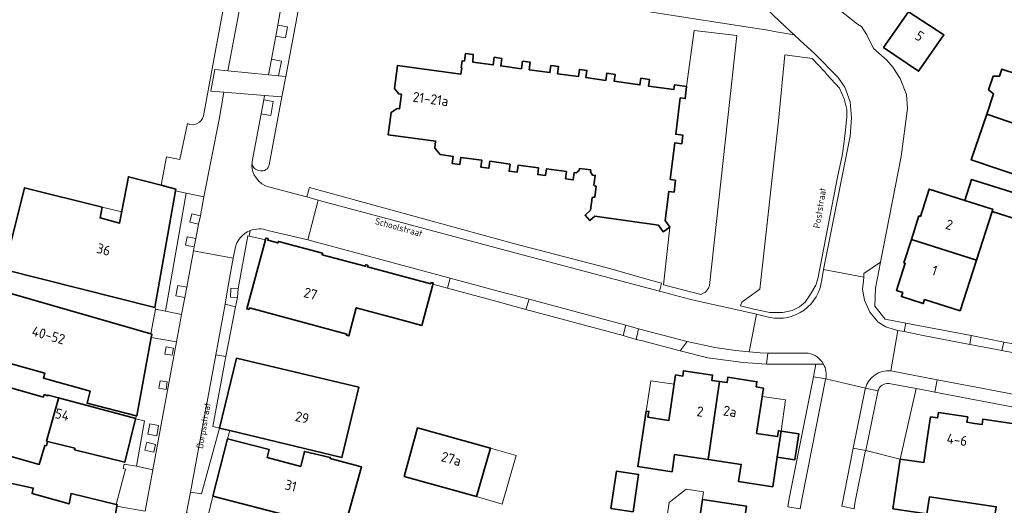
# Model space of a CAD drawing. Header units: metres. Extents: x 149984 to 156489, y 469398 to 478068.
# Tile 330 of 656: x 154092 to 154225, y 472575 to 472641. Entities that reach past the tile are written whole.
import ezdxf
from ezdxf.enums import TextEntityAlignment as Align

# ---------------------------------------------------------------- set-up
doc = ezdxf.new("R2010")
doc.units = ezdxf.units.M
doc.header["$LTSCALE"] = 0.75
for name, color, linetype, lineweight in [('B-WE-GR-BEPLANTING_CULTUUR_VASTE PLANTENVAK-GV', 252, 'Continuous', 18), ('B-WE-GR-GROENVOORZIENING-GV', 252, 'Continuous', 18), ('B-WE-OG-BEBOUWING-GV', 6, 'Continuous', 35), ('B-WE-OG-BEBOUWING-T18', 1, 'Continuous', 18), ('B-WE-OG-BEBOUWING_LUIFEL-GV', 6, 'Continuous', 18), ('B-WE-OG-BEBOUWING_OVERBOUWING-GV', 6, 'Continuous', 18), ('B-WE-OG-TERREIN_ERF-GV', 252, 'Continuous', 18), ('B-WE-OG-TOPOGRAFIE-T18', 7, 'Continuous', 18), ('B-WE-VH-OPENVERHARDING_BETONSTRAATSTEEN-GV', 252, 'Continuous', 18), ('B-WE-VH-OPENVERHARDING_SIERBESTRATING-GV', 252, 'Continuous', 18), ('B-WE-VH-OPENVERHARDING_STRAATBAKSTEEN-GV', 252, 'Continuous', 18), ('B-WE-VH-OPENVERHARDING_TEGEL-GV', 252, 'Continuous', 18)]:
    doc.layers.add(name, color=color, linetype=linetype, lineweight=lineweight)
doc.styles.add('NLCS-ISO-M500-T18', font='NLCS-ISO.ttf', dxfattribs={"height": 0.9})
doc.styles.add('NLCS-ISO-M750-T18', font='NLCS-ISO.ttf', dxfattribs={"height": 1.35})

msp = doc.modelspace()

# ---------------------------------------------------------------- linework, layer by layer
at = {"layer": 'B-WE-GR-BEPLANTING_CULTUUR_VASTE PLANTENVAK-GV', "flags": 128}
for points in [[(154206.14, 472582.708), (154210.786, 472581.576), (154212.941, 472591.092), (154209.527, 472591.745), (154209.25, 472591.769)], [(154207.782, 472590.791), (154207.743, 472590.653), (154206.14, 472582.708)]]:
    msp.add_lwpolyline(points, dxfattribs=at)
at = {"layer": 'B-WE-GR-BEPLANTING_CULTUUR_VASTE PLANTENVAK-GV'}
msp.add_lwpolyline([(154209.25, 472591.769, 0.341824), (154207.782, 472590.791)], format="xyb", dxfattribs=at)
at = {"layer": 'B-WE-GR-GROENVOORZIENING-GV', "flags": 128}
for points in [[(154126.762, 472640.149), (154126.493, 472638.65), (154127.773, 472638.42), (154128.042, 472639.919)], [(154126.854, 472633.307), (154127.24, 472635.291), (154125.905, 472635.539), (154125.475, 472633.419)], [(154124.843, 472630.055), (154124.509, 472628.153), (154125.789, 472627.928), (154126.123, 472629.83)], [(154116.055, 472613.276), (154116.31, 472614.418), (154115.139, 472614.68), (154114.884, 472613.538)], [(154115.478, 472610.209), (154115.693, 472611.35), (154114.513, 472611.569), (154114.301, 472610.428)], [(154114.185, 472603.354), (154114.452, 472604.78), (154113.253, 472605.005), (154112.986, 472603.579)], [(154121.328, 472603.368), (154121.405, 472604.573), (154120.427, 472604.635), (154120.35, 472603.43)], [(154112.506, 472595.579), (154112.671, 472596.558), (154111.685, 472596.724), (154111.52, 472595.745)], [(154111.666, 472590.981), (154111.833, 472591.973), (154110.847, 472592.139), (154110.68, 472591.147)], [(154110.403, 472584.704), (154110.662, 472586.098), (154109.463, 472586.321), (154109.204, 472584.927)], [(154110.007, 472582.487), (154110.253, 472583.558), (154109.064, 472583.831), (154108.818, 472582.76)]]:
    msp.add_lwpolyline(points, close=True, dxfattribs=at)
at = {"layer": 'B-WE-OG-BEBOUWING-GV', "flags": 128}
for points in [[(154208.547, 472637.124), (154213.26, 472633.916), (154216.673, 472638.802), (154211.894, 472641.916)], [(154152.11, 472636.317), (154151.947, 472635.28), (154151.65, 472635.319), (154151.525, 472634.378), (154151.593, 472634.368), (154151.479, 472633.525), (154142.905, 472634.676), (154142.486, 472631.574), (154143.076, 472630.849), (154143.442, 472630.8), (154143.176, 472628.827), (154142.849, 472628.87), (154142.051, 472628.353), (154141.645, 472625.341), (154148.047, 472624.481), (154147.932, 472623.527), (154148.677, 472622.664), (154150.432, 472622.42), (154150.302, 472621.449), (154151.313, 472621.314), (154151.443, 472622.285), (154154.298, 472621.902), (154154.171, 472620.951), (154155.243, 472620.827), (154155.368, 472621.758), (154158.113, 472621.39), (154157.983, 472620.419), (154159.087, 472620.291), (154159.214, 472621.242), (154161.958, 472620.873), (154161.836, 472619.963), (154162.888, 472619.831), (154163.009, 472620.731), (154165.745, 472620.363), (154165.615, 472619.392), (154166.646, 472619.253), (154166.776, 472620.224), (154167.04, 472620.189), (154167.457, 472620.516), (154167.494, 472620.793), (154168.991, 472620.592), (154168.955, 472620.315), (154169.26, 472619.891), (154169.599, 472619.844), (154169.426, 472618.546), (154169.56, 472618.418), (154169.746, 472618.393), (154169.545, 472616.897), (154169.32, 472616.927), (154169.194, 472616.821), (154168.971, 472615.166), (154168.226, 472614.47), (154168.895, 472613.755), (154169.537, 472614.357), (154178.156, 472613.121), (154178.772, 472612.247), (154179.68, 472612.885), (154179.063, 472613.759), (154179.54, 472617.659), (154180.244, 472617.573), (154180.442, 472619.191), (154179.738, 472619.277), (154180.344, 472624.23), (154181.287, 472624.115), (154181.421, 472625.288), (154180.488, 472625.402), (154181.09, 472630.304), (154181.762, 472630.214), (154181.941, 472631.864), (154181.65, 472631.903), (154180.325, 472632.08), (154180.238, 472631.426), (154176.79, 472631.896), (154176.916, 472632.817), (154175.755, 472632.965), (154175.631, 472632.055), (154172.159, 472632.57), (154172.284, 472633.492), (154171.165, 472633.646), (154171.029, 472632.645), (154168.35, 472633.053), (154168.481, 472634.014), (154167.469, 472634.153), (154167.338, 472633.192), (154164.505, 472633.58), (154164.64, 472634.57), (154163.628, 472634.7), (154163.494, 472633.719), (154160.691, 472634.103), (154160.829, 472635.113), (154159.789, 472635.256), (154159.651, 472634.246), (154156.847, 472634.631), (154156.985, 472635.641), (154155.969, 472635.801), (154155.828, 472634.771), (154153.062, 472635.151), (154153.141, 472636.18)], [(154235.522, 472632.122), (154229.384, 472634.162), (154228.905, 472632.729), (154224.525, 472634.203), (154224.196, 472633.232), (154223.326, 472633.235), (154222.708, 472631.413), (154223.39, 472630.857), (154222.459, 472628.109), (154245.141, 472620.327), (154245.235, 472620.602), (154246.234, 472629.405), (154244.963, 472629.827), (154246.395, 472634.132), (154244.419, 472634.79), (154241.253, 472625.27), (154234.041, 472627.668)], [(154222.459, 472628.109), (154220.376, 472621.967), (154227.819, 472619.443), (154230.973, 472618.374), (154232.187, 472621.954), (154235.562, 472620.832), (154235.471, 472620.556), (154244.768, 472617.465), (154244.942, 472617.988), (154244.742, 472618.055), (154245.462, 472620.217), (154245.141, 472620.327)], [(154089.803, 472607.158), (154110.167, 472602.029), (154112.94, 472617.789), (154112.947, 472617.828), (154112.978, 472618.002), (154111.006, 472618.516), (154106.591, 472619.668), (154105.394, 472613.412), (154102.757, 472614.118), (154103.034, 472615.581), (154092.553, 472618.189)], [(154228.02, 472616.899), (154220.411, 472619.314), (154219.499, 472616.474), (154222.949, 472615.405), (154223.276, 472615.301), (154223.176, 472614.989), (154227.011, 472613.758)], [(154213.505, 472614.318), (154213.314, 472614.379), (154212.291, 472611.195), (154221.067, 472608.422), (154223.176, 472614.989), (154223.276, 472615.301), (154222.949, 472615.405), (154219.499, 472616.474), (154214.693, 472618.017)], [(154147.692, 472605.189), (154147.697, 472605.209), (154147.733, 472605.344), (154147.451, 472605.42), (154147.394, 472605.22), (154138.838, 472607.506), (154138.893, 472607.72), (154138.6, 472607.795), (154138.547, 472607.587), (154132.737, 472609.151), (154132.791, 472609.354), (154126.823, 472610.947), (154126.768, 472610.748), (154125.385, 472611.12), (154125.44, 472611.325), (154125.136, 472611.394), (154125.072, 472611.155), (154122.568, 472601.85), (154122.876, 472601.767), (154122.931, 472601.971), (154136.063, 472598.437), (154136.019, 472598.274), (154136.327, 472598.192), (154137.35, 472601.992), (154143.401, 472600.364), (154146.192, 472599.614), (154147.623, 472604.937)], [(154218.864, 472601.563), (154221.067, 472608.422), (154212.291, 472611.195), (154211.281, 472608.048), (154211.472, 472607.987), (154210.29, 472604.307), (154211.126, 472604.039), (154210.949, 472603.489), (154213.886, 472602.545), (154214.066, 472603.104)], [(154087.827, 472595.241), (154095.287, 472593.175), (154095.095, 472592.48), (154101.423, 472590.717), (154100.998, 472589.11), (154107.634, 472587.402), (154107.701, 472587.385), (154109.514, 472597.242), (154109.65, 472597.982), (154109.727, 472598.399), (154109.731, 472598.42), (154109.589, 472598.461), (154090.713, 472603.928), (154090.683, 472603.834), (154085.862, 472605.39), (154085.757, 472605.065), (154084.644, 472601.616), (154087.045, 472600.833), (154089.474, 472600.04), (154088.637, 472597.474)], [(154120.263, 472585.415), (154135.405, 472581.79), (154137.71, 472591.254), (154121.168, 472595.173), (154118.872, 472585.748)], [(154186.378, 472592.035), (154185.349, 472592.184), (154185.456, 472592.898), (154181.52, 472593.489), (154181.415, 472592.778), (154180.444, 472592.922), (154179.546, 472586.784), (154176.727, 472587.203), (154176.845, 472587.994), (154176.485, 472588.048), (154175.367, 472580.547), (154179.977, 472579.862), (154180.321, 472582.177), (154184.871, 472581.501)], [(154097.126, 472589.724), (154097.151, 472589.82), (154095.731, 472590.212), (154095.707, 472590.126), (154095.197, 472590.271), (154095.098, 472589.925), (154085.568, 472592.64), (154083.132, 472584.091), (154094.547, 472580.838), (154095.284, 472583.422), (154095.507, 472583.371), (154095.653, 472583.946), (154095.504, 472583.983)], [(154186.378, 472592.035), (154184.871, 472581.501), (154189.312, 472580.841), (154188.968, 472578.526), (154193.577, 472577.841), (154194.171, 472581.837), (154194.693, 472585.349), (154194.329, 472585.4), (154194.218, 472584.607), (154191.399, 472585.026), (154192.311, 472591.158), (154191.337, 472591.303), (154191.443, 472592.015), (154187.506, 472592.601), (154187.4, 472591.888)], [(154095.653, 472583.946), (154099.346, 472583.023), (154099.298, 472582.828), (154106.089, 472581.131), (154107.552, 472586.996), (154107.568, 472587.058), (154097.151, 472589.82), (154097.126, 472589.724), (154095.504, 472583.983)], [(154143.806, 472579.221), (154153.583, 472576.5), (154155.471, 472583.041), (154145.624, 472585.773)], [(154196.56, 472581.482), (154197.082, 472584.994), (154194.693, 472585.349), (154194.171, 472581.837)], [(154117.96, 472576.561), (154131.71, 472573.03), (154131.606, 472572.614), (154135.573, 472571.663), (154138.03, 472580.544), (154133.812, 472581.661), (154133.839, 472581.785), (154130.346, 472582.611), (154129.842, 472580.572), (154125.303, 472581.795), (154125.59, 472582.856), (154119.974, 472584.302)], [(154174.713, 472574.457), (154175.464, 472579.502), (154172.487, 472579.945), (154171.735, 472574.901)], [(154102.176, 472558.238), (154105.023, 472575.215), (154105.055, 472575.408), (154104.907, 472575.444), (154098.84, 472576.93), (154098.57, 472575.525), (154093.578, 472576.907), (154093.737, 472577.65), (154084.642, 472579.601), (154082.225, 472568.87), (154091.43, 472567.116), (154091.29, 472566.38), (154096.785, 472565.112), (154095.889, 472559.767)], [(154183.645, 472573.12), (154189.6, 472572.235), (154190.042, 472575.212), (154184.088, 472576.097)]]:
    msp.add_lwpolyline(points, close=True, dxfattribs=at)
msp.add_lwpolyline([(154225.892, 472586.361), (154221.935, 472586.948), (154221.828, 472586.225), (154220.809, 472586.377), (154219.79, 472586.528), (154219.897, 472587.25), (154215.941, 472587.837), (154215.834, 472587.115), (154214.874, 472587.257), (154214.48, 472584.602), (154213.961, 472581.104), (154210.786, 472581.576), (154209.788, 472574.849), (154214.398, 472574.165), (154214.741, 472576.48), (154219.23, 472575.809), (154219.243, 472575.807), (154223.741, 472575.135), (154223.398, 472572.82), (154227.31, 472572.239)], dxfattribs=at)
at = {"layer": 'B-WE-OG-BEBOUWING_LUIFEL-GV', "flags": 128}
for points in [[(154103.034, 472615.581), (154102.757, 472614.118), (154105.394, 472613.412), (154105.683, 472614.922)], [(154180.259, 472591.656), (154177.093, 472592.128), (154176.485, 472588.048), (154176.845, 472587.994), (154176.727, 472587.203), (154179.546, 472586.784)], [(154191.399, 472585.026), (154194.218, 472584.607), (154194.329, 472585.4), (154194.693, 472585.349), (154195.282, 472589.551), (154192.138, 472589.992)], [(154153.583, 472576.5), (154157.039, 472575.502), (154158.927, 472582.043), (154155.471, 472583.041)]]:
    msp.add_lwpolyline(points, close=True, dxfattribs=at)
at = {"layer": 'B-WE-OG-BEBOUWING_OVERBOUWING-GV', "flags": 128}
msp.add_lwpolyline([(154179.274, 472573.553), (154183.616, 472572.91), (154184.246, 472577.166), (154181.906, 472577.512), (154179.591, 472575.691)], close=True, dxfattribs=at)
at = {"layer": 'B-WE-OG-TERREIN_ERF-GV', "flags": 128}
for points in [[(154116.709, 472627.872), (154118.405, 472636.927), (154121.632, 472654.336)], [(154200.182, 472605.74), (154200.416, 472607.136), (154204.012, 472625.168), (154204.216, 472627.605), (154204.035, 472629.762), (154203.328, 472631.756), (154202.35, 472633.097), (154199.25, 472636.269), (154197.238, 472638.082), (154196.473, 472638.835), (154194.04, 472639.25), (154192.63, 472639.49), (154189.666, 472639.947), (154183.03, 472640.97), (154136.35, 472648.33), (154130.539, 472649.455), (154129.596, 472644.252)], [(154129.768, 472643.491), (154127.853, 472633.222), (154127.289, 472630.455), (154125.578, 472621.274)], [(154200.952, 472643.46), (154205.033, 472640.265), (154205.548, 472639.937), (154206.289, 472638.801), (154207.176, 472636.973), (154208.978, 472635.403), (154209.804, 472634.447), (154210.796, 472632.916), (154211.648, 472630.759), (154211.767, 472628.88), (154210.92, 472622.41), (154208.135, 472608.14), (154207.455, 472604.655), (154207.344, 472602.218), (154208.771, 472600.44), (154211.53, 472599.919), (154220.381, 472598.268), (154224.771, 472597.331), (154235.193, 472595.451)], [(154227.819, 472619.443), (154220.376, 472621.967), (154222.459, 472628.109), (154223.39, 472630.857), (154222.708, 472631.413), (154223.326, 472633.235), (154224.196, 472633.232), (154224.525, 472634.203), (154228.905, 472632.729)], [(154089.803, 472607.158), (154092.553, 472618.189), (154103.034, 472615.581), (154102.757, 472614.118), (154105.394, 472613.412), (154106.591, 472619.668), (154111.006, 472618.516), (154111.709, 472622.369), (154113.545, 472622.002), (154114.548, 472626.839)], [(154124.394, 472620.475), (154124.095, 472620.531)], [(154125.657, 472618.278), (154129.939, 472617.149), (154130.467, 472617.004), (154130.678, 472616.944), (154131.005, 472618.082), (154131.041, 472618.207), (154158.571, 472610.656), (154171.212, 472607.393), (154177.363, 472605.63), (154178.557, 472605.288), (154178.289, 472604.238), (154182.356, 472603.157), (154183.293, 472602.944), (154188.581, 472601.742), (154191.359, 472601.11), (154193.194, 472600.693)], [(154195.631, 472575.104), (154195.812, 472576.262), (154199.068, 472592.663), (154199.407, 472594.371), (154198.973, 472594.398), (154192.748, 472594.392), (154189.578, 472594.602), (154184.804, 472595.251), (154181.09, 472596.166), (154175.975, 472597.507), (154175.147, 472597.724), (154173.364, 472598.231), (154160.222, 472601.759), (154156.18, 472602.865), (154149.676, 472604.646), (154147.692, 472605.189), (154147.623, 472604.937), (154146.192, 472599.614), (154143.401, 472600.364), (154137.35, 472601.992), (154136.327, 472598.192), (154136.019, 472598.274), (154136.063, 472598.437), (154122.931, 472601.971), (154122.876, 472601.767), (154122.568, 472601.85), (154125.072, 472611.155), (154122.87, 472611.67), (154122.709, 472611.708), (154121.405, 472604.573), (154121.328, 472603.368), (154121.035, 472602.131), (154119.72, 472595.407), (154117.962, 472585.966), (154118.872, 472585.748), (154121.168, 472595.173), (154137.71, 472591.254), (154135.405, 472581.79), (154120.263, 472585.415), (154119.974, 472584.302), (154125.59, 472582.856), (154125.303, 472581.795), (154129.842, 472580.572), (154130.346, 472582.611), (154133.839, 472581.785), (154133.812, 472581.661), (154138.03, 472580.544), (154135.573, 472571.663)], [(154107.634, 472587.402), (154100.998, 472589.11), (154101.423, 472590.717), (154095.095, 472592.48), (154095.287, 472593.175), (154087.827, 472595.241)], [(154085.568, 472592.64), (154095.098, 472589.925), (154095.197, 472590.271), (154095.707, 472590.126), (154095.731, 472590.212), (154097.151, 472589.82), (154107.568, 472587.058), (154107.634, 472587.402)], [(154227.299, 472588.35), (154215.465, 472590.61), (154214.369, 472590.819), (154212.959, 472591.089), (154212.941, 472591.092), (154210.786, 472581.576), (154213.961, 472581.104), (154214.48, 472584.602), (154214.874, 472587.257), (154215.834, 472587.115), (154215.941, 472587.837), (154219.897, 472587.25), (154219.79, 472586.528), (154220.809, 472586.377), (154221.828, 472586.225), (154221.935, 472586.948), (154225.892, 472586.361)], [(154084.642, 472579.601), (154093.737, 472577.65), (154093.578, 472576.907), (154098.57, 472575.525), (154098.84, 472576.93), (154104.907, 472575.444), (154106.189, 472580.214), (154105.889, 472580.277), (154106.02, 472580.886), (154107.692, 472580.612), (154108.743, 472586.725), (154107.552, 472586.996), (154106.089, 472581.131), (154099.298, 472582.828), (154099.346, 472583.023), (154095.653, 472583.946), (154095.507, 472583.371), (154095.284, 472583.422), (154094.547, 472580.838), (154083.132, 472584.091)], [(154209.788, 472574.849), (154210.786, 472581.576), (154206.14, 472582.708), (154206.011, 472582.434), (154205.993, 472582.342), (154204.658, 472575.633), (154204.559, 472574.855)], [(154131.71, 472573.03), (154117.96, 472576.561), (154117.307, 472573.765)], [(154223.741, 472575.135), (154219.243, 472575.807), (154219.23, 472575.809), (154214.741, 472576.48), (154214.398, 472574.165)]]:
    msp.add_lwpolyline(points, dxfattribs=at)
for points in [[(154208.547, 472637.124), (154211.894, 472641.916), (154216.673, 472638.802), (154213.26, 472633.916)], [(154179.68, 472612.885), (154178.772, 472612.247), (154178.156, 472613.121), (154169.537, 472614.357), (154168.895, 472613.755), (154168.226, 472614.47), (154168.971, 472615.166), (154169.194, 472616.821), (154169.32, 472616.927), (154169.545, 472616.897), (154169.746, 472618.393), (154169.56, 472618.418), (154169.426, 472618.546), (154169.599, 472619.844), (154169.26, 472619.891), (154168.955, 472620.315), (154168.991, 472620.592), (154167.494, 472620.793), (154167.457, 472620.516), (154167.04, 472620.189), (154166.776, 472620.224), (154166.646, 472619.253), (154165.615, 472619.392), (154165.745, 472620.363), (154163.009, 472620.731), (154162.888, 472619.831), (154161.836, 472619.963), (154161.958, 472620.873), (154159.214, 472621.242), (154159.087, 472620.291), (154157.983, 472620.419), (154158.113, 472621.39), (154155.368, 472621.758), (154155.243, 472620.827), (154154.171, 472620.951), (154154.298, 472621.902), (154151.443, 472622.285), (154151.313, 472621.314), (154150.302, 472621.449), (154150.432, 472622.42), (154148.677, 472622.664), (154147.932, 472623.527), (154148.047, 472624.481), (154141.645, 472625.341), (154142.051, 472628.353), (154142.849, 472628.87), (154143.176, 472628.827), (154143.442, 472630.8), (154143.076, 472630.849), (154142.486, 472631.574), (154142.905, 472634.676), (154151.479, 472633.525), (154151.593, 472634.368), (154151.525, 472634.378), (154151.65, 472635.319), (154151.947, 472635.28), (154152.11, 472636.317), (154153.141, 472636.18), (154153.062, 472635.151), (154155.828, 472634.771), (154155.969, 472635.801), (154156.985, 472635.641), (154156.847, 472634.631), (154159.651, 472634.246), (154159.789, 472635.256), (154160.829, 472635.113), (154160.691, 472634.103), (154163.494, 472633.719), (154163.628, 472634.7), (154164.64, 472634.57), (154164.505, 472633.58), (154167.338, 472633.192), (154167.469, 472634.153), (154168.481, 472634.014), (154168.35, 472633.053), (154171.029, 472632.645), (154171.165, 472633.646), (154172.284, 472633.492), (154172.159, 472632.57), (154175.631, 472632.055), (154175.755, 472632.965), (154176.916, 472632.817), (154176.79, 472631.896), (154180.238, 472631.426), (154180.325, 472632.08), (154181.65, 472631.903), (154181.941, 472631.864), (154182.944, 472639.413), (154188.731, 472638.726), (154185.042, 472605.014), (154184.897, 472604.616), (154184.499, 472604.109), (154183.884, 472603.784), (154178.825, 472605.081)], [(154191.82, 472604.521), (154194.372, 472627.21), (154195.223, 472636.108), (154198.875, 472635.647), (154200.612, 472633.839), (154200.876, 472633.488), (154202.597, 472631.641), (154203.2, 472630.188), (154203.59, 472628.734), (154203.59, 472627.742), (154203.412, 472626.004), (154203.2, 472624.409), (154202.952, 472622.495), (154202.349, 472619.836), (154199.655, 472605.903), (154199.406, 472605.052), (154198.662, 472603.812), (154197.938, 472602.73), (154197.184, 472602.102), (154196.179, 472601.6), (154194.923, 472601.349), (154193.165, 472601.349), (154191.029, 472601.788), (154189.208, 472602.228), (154189.396, 472602.73), (154190.087, 472603.233)], [(154221.067, 472608.422), (154218.864, 472601.563), (154214.066, 472603.104), (154213.886, 472602.545), (154210.949, 472603.489), (154211.126, 472604.039), (154210.29, 472604.307), (154211.472, 472607.987), (154211.281, 472608.048), (154212.291, 472611.195), (154213.314, 472614.379), (154213.505, 472614.318), (154214.693, 472618.017), (154219.499, 472616.474), (154220.411, 472619.314), (154228.02, 472616.899), (154227.011, 472613.758), (154223.176, 472614.989)], [(154110.237, 472601.821), (154111.575, 472601.537), (154114.36, 472617.452), (154112.94, 472617.789), (154110.167, 472602.029)], [(154176.485, 472588.048), (154176.845, 472587.994), (154176.727, 472587.203), (154179.546, 472586.784), (154180.444, 472592.922), (154181.415, 472592.778), (154181.52, 472593.489), (154185.456, 472592.898), (154185.349, 472592.184), (154186.378, 472592.035), (154187.4, 472591.888), (154187.506, 472592.601), (154191.443, 472592.015), (154191.337, 472591.303), (154192.311, 472591.158), (154191.399, 472585.026), (154194.218, 472584.607), (154194.329, 472585.4), (154194.693, 472585.349), (154197.082, 472584.994), (154196.56, 472581.482), (154194.171, 472581.837), (154193.577, 472577.841), (154188.968, 472578.526), (154189.312, 472580.841), (154184.871, 472581.501), (154180.321, 472582.177), (154179.977, 472579.862), (154175.367, 472580.547)], [(154153.583, 472576.5), (154143.806, 472579.221), (154145.624, 472585.773), (154155.471, 472583.041)], [(154174.713, 472574.457), (154171.735, 472574.901), (154172.487, 472579.945), (154175.464, 472579.502)], [(154184.088, 472576.097), (154190.042, 472575.212), (154189.6, 472572.235), (154183.645, 472573.12)]]:
    msp.add_lwpolyline(points, close=True, dxfattribs=at)
at = {"layer": 'B-WE-OG-TERREIN_ERF-GV'}
for points in [[(154114.548, 472626.839, 0.4696558), (154116.709, 472627.872)], [(154123.282, 472621.665, 0.3880977), (154125.657, 472618.278)], [(154124.095, 472620.531, -0.3836542), (154123.282, 472621.665)], [(154125.578, 472621.274, -0.4161143), (154124.394, 472620.475)], [(154193.194, 472600.693, 0.4432718), (154200.182, 472605.74)]]:
    msp.add_lwpolyline(points, format="xyb", dxfattribs=at)
at = {"layer": 'B-WE-VH-OPENVERHARDING_BETONSTRAATSTEEN-GV', "flags": 128}
for points in [[(154179.68, 472612.885), (154178.825, 472605.081), (154183.884, 472603.784), (154184.499, 472604.109), (154184.897, 472604.616), (154185.042, 472605.014), (154188.731, 472638.726), (154182.944, 472639.413), (154181.941, 472631.864), (154181.762, 472630.214), (154181.09, 472630.304), (154180.488, 472625.402), (154181.421, 472625.288), (154181.287, 472624.115), (154180.344, 472624.23), (154179.738, 472619.277), (154180.442, 472619.191), (154180.244, 472617.573), (154179.54, 472617.659), (154179.063, 472613.759)], [(154191.82, 472604.521), (154190.087, 472603.233), (154189.396, 472602.73), (154189.208, 472602.228), (154191.029, 472601.788), (154193.165, 472601.349), (154194.923, 472601.349), (154196.179, 472601.6), (154197.184, 472602.102), (154197.938, 472602.73), (154198.662, 472603.812), (154199.406, 472605.052), (154199.655, 472605.903), (154202.349, 472619.836), (154202.952, 472622.495), (154203.2, 472624.409), (154203.412, 472626.004), (154203.59, 472627.742), (154203.59, 472628.734), (154203.2, 472630.188), (154202.597, 472631.641), (154200.876, 472633.488), (154200.612, 472633.839), (154198.875, 472635.647), (154195.223, 472636.108), (154194.372, 472627.21)], [(154211.314, 472598.767), (154211.53, 472599.919), (154208.771, 472600.44), (154207.344, 472602.218), (154207.455, 472604.655), (154208.135, 472608.14), (154205.882, 472606.604), (154205.855, 472606.101), (154205.829, 472605.622), (154205.712, 472604.498), (154205.965, 472602.997), (154206.667, 472601.4), (154207.811, 472600.04), (154208.861, 472599.397), (154209.962, 472599.034), (154210.464, 472598.935)], [(154175.471, 472599.156), (154173.737, 472599.645), (154173.364, 472598.231), (154175.147, 472597.724)], [(154182.018, 472597.434), (154175.471, 472599.156), (154175.147, 472597.724), (154175.975, 472597.507), (154181.09, 472596.166)], [(154190.39, 472596.053), (154188.605, 472596.214), (154185.735, 472596.615), (154182.018, 472597.434), (154181.09, 472596.166), (154184.804, 472595.251), (154189.578, 472594.602), (154192.748, 472594.392), (154192.903, 472595.883), (154191.889, 472595.917)], [(154220.381, 472598.268), (154220.184, 472597.053), (154224.523, 472596.203), (154224.771, 472597.331)], [(154202.901, 472575.218), (154204.559, 472574.855), (154204.658, 472575.633), (154205.993, 472582.342), (154206.011, 472582.434), (154206.14, 472582.708), (154204.453, 472583.02)]]:
    msp.add_lwpolyline(points, close=True, dxfattribs=at)
for points in [[(154198.357, 472595.857), (154192.903, 472595.883), (154192.748, 472594.392), (154198.973, 472594.398), (154199.407, 472594.371)], [(154200.42, 472594.394), (154199.407, 472594.371), (154199.068, 472592.663), (154200.734, 472592.39)], [(154199.407, 472594.371), (154200.42, 472594.394)], [(154209.25, 472591.769), (154209.527, 472591.745), (154212.941, 472591.092), (154212.959, 472591.089), (154214.369, 472590.819), (154215.465, 472590.61), (154215.763, 472592.259), (154209.524, 472593.496)], [(154206.082, 472591.153), (154207.782, 472590.791)]]:
    msp.add_lwpolyline(points, dxfattribs=at)
at = {"layer": 'B-WE-VH-OPENVERHARDING_BETONSTRAATSTEEN-GV'}
for points in [[(154200.42, 472594.394, 0.2263286), (154198.357, 472595.857)], [(154200.734, 472592.39, 0.1786356), (154200.42, 472594.394)], [(154209.524, 472593.496, 0.3583147), (154206.082, 472591.153)], [(154207.782, 472590.791, -0.341824), (154209.25, 472591.769)]]:
    msp.add_lwpolyline(points, format="xyb", dxfattribs=at)
at = {"layer": 'B-WE-VH-OPENVERHARDING_SIERBESTRATING-GV', "flags": 128}
msp.add_lwpolyline([(154126.854, 472633.307), (154125.475, 472633.419), (154120.021, 472633.981), (154118.249, 472634.164), (154117.711, 472631.203), (154119.455, 472631.064), (154124.974, 472630.624), (154127.289, 472630.455), (154127.853, 472633.222)], close=True, dxfattribs=at)
at = {"layer": 'B-WE-VH-OPENVERHARDING_STRAATBAKSTEEN-GV', "flags": 128}
for points in [[(154121.632, 472654.336), (154118.405, 472636.927), (154116.709, 472627.872)], [(154111.006, 472618.516), (154112.978, 472618.002), (154112.947, 472617.828), (154112.94, 472617.789), (154114.36, 472617.452), (154116.753, 472616.98), (154118.831, 472627.414), (154119.455, 472631.064), (154117.711, 472631.203), (154118.249, 472634.164), (154120.021, 472633.981), (154121.976, 472644.465)], [(154127.459, 472644.003), (154128.737, 472643.767), (154128.496, 472642.462), (154127.218, 472642.698), (154126.762, 472640.149), (154128.042, 472639.919), (154127.773, 472638.42), (154126.493, 472638.65), (154125.905, 472635.539), (154127.24, 472635.291), (154126.854, 472633.307)], [(154126.854, 472633.307), (154127.853, 472633.222), (154129.768, 472643.491)], [(154191.511, 472643.519), (154194.519, 472640.619), (154196.473, 472638.835), (154197.238, 472638.082), (154199.25, 472636.269), (154202.35, 472633.097), (154203.328, 472631.756), (154204.035, 472629.762), (154204.216, 472627.605), (154204.012, 472625.168), (154200.416, 472607.136), (154205.855, 472606.101), (154205.882, 472606.604), (154208.135, 472608.14), (154210.92, 472622.41), (154211.767, 472628.88), (154211.648, 472630.759), (154210.796, 472632.916), (154209.804, 472634.447), (154208.978, 472635.403), (154207.176, 472636.973), (154206.289, 472638.801), (154205.548, 472639.937), (154205.033, 472640.265), (154200.952, 472643.46)], [(154123.282, 472621.665), (154123.29, 472621.724), (154124.509, 472628.153), (154124.843, 472630.055), (154124.974, 472630.624), (154119.455, 472631.064), (154118.831, 472627.414), (154116.753, 472616.98), (154116.31, 472614.418), (154116.055, 472613.276), (154115.693, 472611.35), (154115.478, 472610.209), (154115.377, 472609.67)], [(154125.578, 472621.274), (154127.289, 472630.455), (154124.974, 472630.624), (154124.843, 472630.055), (154126.123, 472629.83), (154125.789, 472627.928), (154124.509, 472628.153), (154123.29, 472621.724), (154123.282, 472621.665)], [(154114.548, 472626.839), (154113.545, 472622.002), (154111.709, 472622.369), (154111.006, 472618.516)], [(154124.095, 472620.531), (154124.394, 472620.475)], [(154125.402, 472612.416), (154130.805, 472611.155), (154132.188, 472616.516), (154130.678, 472616.944), (154130.467, 472617.004), (154129.939, 472617.149), (154125.657, 472618.278)], [(154119.634, 472602.472), (154121.035, 472602.131), (154121.328, 472603.368), (154120.35, 472603.43), (154120.427, 472604.635), (154121.405, 472604.573), (154122.709, 472611.708), (154122.87, 472611.67), (154123.005, 472612.4)], [(154123.005, 472612.4), (154122.87, 472611.67), (154125.072, 472611.155)], [(154125.072, 472611.155), (154125.136, 472611.394), (154125.44, 472611.325), (154125.385, 472611.12), (154126.768, 472610.748), (154126.823, 472610.947), (154132.791, 472609.354), (154132.737, 472609.151), (154138.547, 472607.587), (154138.6, 472607.795), (154138.893, 472607.72), (154138.838, 472607.506), (154147.394, 472605.22), (154147.451, 472605.42), (154147.733, 472605.344), (154147.697, 472605.209), (154147.692, 472605.189), (154149.676, 472604.646), (154150.033, 472605.972), (154130.805, 472611.155), (154125.402, 472612.416)], [(154114.437, 472574.312), (154114.953, 472577.123), (154118.379, 472595.647), (154119.634, 472602.472), (154120.037, 472604.949), (154120.744, 472608.697), (154115.377, 472609.67), (154114.452, 472604.78), (154114.185, 472603.354), (154113.745, 472601.098), (154113.07, 472597.406), (154111.016, 472586.253), (154109.878, 472580.135), (154108.844, 472574.545)], [(154115.377, 472609.67), (154120.744, 472608.697), (154120.977, 472609.975)], [(154120.977, 472609.975), (154120.744, 472608.697), (154120.037, 472604.949), (154119.634, 472602.472)], [(154209.524, 472593.496), (154210.464, 472598.935), (154209.962, 472599.034), (154208.861, 472599.397), (154207.811, 472600.04), (154206.667, 472601.4), (154205.965, 472602.997), (154205.712, 472604.498), (154205.829, 472605.622), (154205.855, 472606.101), (154200.416, 472607.136), (154200.182, 472605.74)], [(154193.194, 472600.693), (154191.359, 472601.11), (154190.39, 472596.053), (154191.889, 472595.917), (154192.903, 472595.883), (154198.357, 472595.857)], [(154234.913, 472594.207), (154224.523, 472596.203), (154220.184, 472597.053), (154213.895, 472598.257), (154211.314, 472598.767), (154210.464, 472598.935), (154209.524, 472593.496), (154215.763, 472592.259), (154222.711, 472590.959), (154227.615, 472590.018)], [(154202.901, 472575.218), (154204.453, 472583.02), (154206.039, 472590.991), (154206.082, 472591.153), (154200.734, 472592.39), (154200.717, 472592.305), (154197.53, 472576.324), (154197.276, 472574.858)], [(154200.734, 472592.39), (154206.082, 472591.153)]]:
    msp.add_lwpolyline(points, dxfattribs=at)
for points in [[(154125.475, 472633.419), (154125.905, 472635.539), (154126.493, 472638.65), (154126.762, 472640.149), (154127.218, 472642.698), (154127.459, 472644.003), (154128.904, 472651.705), (154128.941, 472651.901), (154129.072, 472652.498), (154123.691, 472653.55), (154123.436, 472652.223), (154123.189, 472650.985), (154122.202, 472645.757), (154121.976, 472644.465), (154120.021, 472633.981)], [(154113.745, 472601.098), (154114.185, 472603.354), (154112.986, 472603.579), (154113.253, 472605.005), (154114.452, 472604.78), (154115.377, 472609.67), (154115.478, 472610.209), (154114.301, 472610.428), (154114.513, 472611.569), (154115.693, 472611.35), (154116.055, 472613.276), (154114.884, 472613.538), (154115.139, 472614.68), (154116.31, 472614.418), (154116.753, 472616.98), (154114.36, 472617.452), (154111.575, 472601.537)], [(154130.678, 472616.944), (154132.188, 472616.516), (154132.506, 472616.426), (154158.936, 472609.379), (154178.289, 472604.238), (154178.557, 472605.288), (154177.363, 472605.63), (154171.212, 472607.393), (154158.571, 472610.656), (154131.041, 472618.207), (154131.005, 472618.082)], [(154130.805, 472611.155), (154150.033, 472605.972), (154156.515, 472604.225), (154160.704, 472603.152), (154173.737, 472599.645), (154175.471, 472599.156), (154182.018, 472597.434), (154185.735, 472596.615), (154188.605, 472596.214), (154190.39, 472596.053), (154191.359, 472601.11), (154188.581, 472601.742), (154183.293, 472602.944), (154182.356, 472603.157), (154178.289, 472604.238), (154158.936, 472609.379), (154132.506, 472616.426), (154132.188, 472616.516)], [(154085.757, 472605.065), (154085.862, 472605.39), (154090.683, 472603.834), (154090.713, 472603.928), (154109.589, 472598.461), (154110.237, 472601.821), (154110.167, 472602.029), (154089.803, 472607.158), (154080.8, 472609.75), (154078.005, 472610.74), (154067.419, 472613.806), (154066.526, 472610.72), (154073.527, 472608.47), (154078.728, 472606.681)], [(154156.18, 472602.865), (154160.222, 472601.759), (154160.704, 472603.152), (154156.515, 472604.225), (154150.033, 472605.972), (154149.676, 472604.646)], [(154173.737, 472599.645), (154160.704, 472603.152), (154160.222, 472601.759), (154173.364, 472598.231)], [(154109.589, 472598.461), (154109.731, 472598.42), (154109.727, 472598.399), (154109.65, 472597.982), (154113.07, 472597.406), (154113.745, 472601.098), (154111.575, 472601.537), (154110.237, 472601.821)], [(154118.379, 472595.647), (154119.72, 472595.407), (154121.035, 472602.131), (154119.634, 472602.472)], [(154107.692, 472580.612), (154109.878, 472580.135), (154111.016, 472586.253), (154113.07, 472597.406), (154109.65, 472597.982), (154109.514, 472597.242), (154107.701, 472587.385), (154107.634, 472587.402), (154107.568, 472587.058), (154107.552, 472586.996), (154108.743, 472586.725)], [(154112.506, 472595.579), (154111.52, 472595.745), (154111.685, 472596.724), (154112.671, 472596.558)], [(154116.447, 472576.869), (154118.872, 472585.748), (154117.962, 472585.966), (154119.72, 472595.407), (154118.379, 472595.647), (154114.953, 472577.123)], [(154111.666, 472590.981), (154110.68, 472591.147), (154110.847, 472592.139), (154111.833, 472591.973)], [(154110.403, 472584.704), (154109.204, 472584.927), (154109.463, 472586.321), (154110.662, 472586.098)], [(154114.437, 472574.312), (154117.307, 472573.765), (154117.96, 472576.561), (154119.974, 472584.302), (154120.263, 472585.415), (154118.872, 472585.748), (154116.447, 472576.869), (154114.953, 472577.123)], [(154110.007, 472582.487), (154108.818, 472582.76), (154109.064, 472583.831), (154110.253, 472583.558)], [(154104.907, 472575.444), (154105.055, 472575.408), (154105.023, 472575.215), (154106.252, 472574.982), (154108.844, 472574.545), (154109.878, 472580.135), (154107.692, 472580.612), (154106.02, 472580.886), (154105.889, 472580.277), (154106.189, 472580.214)]]:
    msp.add_lwpolyline(points, close=True, dxfattribs=at)
at = {"layer": 'B-WE-VH-OPENVERHARDING_STRAATBAKSTEEN-GV'}
for points in [[(154116.709, 472627.872, -0.4696558), (154114.548, 472626.839)], [(154125.657, 472618.278, -0.3880977), (154123.282, 472621.665)], [(154123.282, 472621.665, 0.3836542), (154124.095, 472620.531)], [(154124.394, 472620.475, 0.4161143), (154125.578, 472621.274)], [(154120.977, 472609.975, -0.2539894), (154123.005, 472612.4)], [(154123.005, 472612.4, 0.2539894), (154120.977, 472609.975)], [(154125.402, 472612.416, 0.1869003), (154123.005, 472612.4)], [(154123.005, 472612.4, -0.1869003), (154125.402, 472612.416)], [(154200.182, 472605.74, -0.4432718), (154193.194, 472600.693)], [(154198.357, 472595.857, -0.2263286), (154200.42, 472594.394)], [(154200.42, 472594.394, -0.1786356), (154200.734, 472592.39)], [(154206.082, 472591.153, -0.3583147), (154209.524, 472593.496)]]:
    msp.add_lwpolyline(points, format="xyb", dxfattribs=at)
at = {"layer": 'B-WE-VH-OPENVERHARDING_TEGEL-GV', "flags": 128}
msp.add_lwpolyline([(154183.03, 472640.97), (154189.666, 472639.947), (154192.63, 472639.49), (154194.04, 472639.25), (154196.473, 472638.835), (154194.519, 472640.619), (154191.511, 472643.519)], dxfattribs=at)
for points in [[(154211.314, 472598.767), (154213.895, 472598.257), (154220.184, 472597.053), (154220.381, 472598.268), (154211.53, 472599.919)], [(154224.523, 472596.203), (154234.913, 472594.207), (154235.193, 472595.451), (154224.771, 472597.331)], [(154200.734, 472592.39), (154199.068, 472592.663), (154195.812, 472576.262), (154195.631, 472575.104), (154197.276, 472574.858), (154197.53, 472576.324), (154200.717, 472592.305)], [(154227.299, 472588.35), (154227.615, 472590.018), (154222.711, 472590.959), (154215.763, 472592.259), (154215.465, 472590.61)], [(154207.743, 472590.653), (154207.782, 472590.791), (154206.082, 472591.153), (154206.039, 472590.991), (154204.453, 472583.02), (154206.14, 472582.708)]]:
    msp.add_lwpolyline(points, close=True, dxfattribs=at)

# ---------------------------------------------------------------- texts
at = {"layer": 'B-WE-OG-BEBOUWING-T18', "style": 'NLCS-ISO-M750-T18'}
for s, rotation, p in [('5', 325.8, (154213.395, 472638.663)), ('21-21a', 352.3, (154147.392, 472630.163)), ('2', 342.3, (154217.403, 472613.203)), ('36', 345, (154103.228, 472609.851)), ('1', 342.3, (154215.428, 472607.02)), ('27', 345, (154131.174, 472603.895)), ('40-52', 343.9, (154095.798, 472598.291)), ('54', 346, (154097.643, 472587.572)), ('29', 346.6, (154130.045, 472587.186)), ('2', 351.7, (154183.765, 472587.988)), ('2a', 351.6, (154187.799, 472588.012)), ('4-6', 351.6, (154218.46, 472584.175)), ('27a', 344.5, (154150.168, 472581.603)), ('31', 345.6, (154128.509, 472577.982))]:
    msp.add_text(s, height=1.35, rotation=rotation, dxfattribs=at).set_placement(p, align=Align.MIDDLE)
at = {"layer": 'B-WE-OG-TOPOGRAFIE-T18', "style": 'NLCS-ISO-M500-T18'}
for s, rotation, p in [('Poststraat', 81, (154199.915, 472615.462)), ('Schoolstraat', 344.5, (154143.092, 472612.849)), ('Dorpsstraat', 80.3, (154116.856, 472586.065))]:
    msp.add_text(s, height=0.9, rotation=rotation, dxfattribs=at).set_placement(p, align=Align.MIDDLE)

doc.saveas('drawing.dxf')
